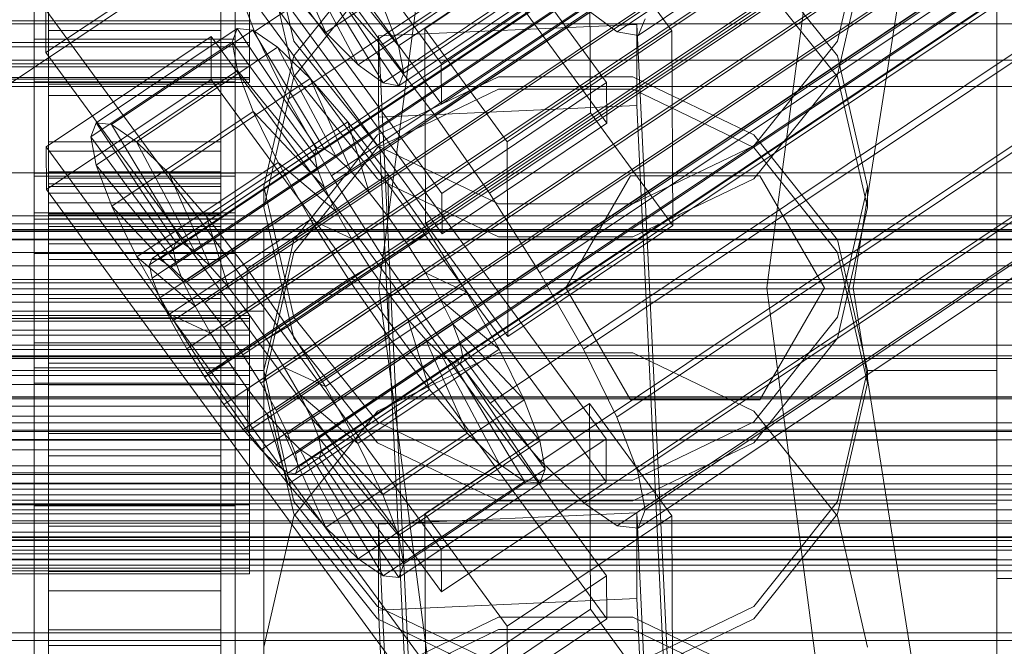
# Model space of a CAD drawing. Header units: millimetres. Extents: x -4395 to 65662, y -65530 to 6847.
# Tile 290 of 656: x 132 to 201, y -34275 to -34231. Entities that reach past the tile are written whole.
import ezdxf

# ---------------------------------------------------------------- set-up
doc = ezdxf.new("R2010")
doc.units = ezdxf.units.MM
for name, color, linetype, lineweight in [('COTAS_O', 1, 'Continuous', 0), ('COTAS_P', 1, 'Continuous', 0), ('frontal_briquetadora', 7, 'Continuous', 0), ('frontal_C01', 7, 'Continuous', 0), ('frontal_C02', 7, 'Continuous', 0), ('frontal_C03', 7, 'Continuous', 0), ('frontal_mezcladora', 7, 'Continuous', 0), ('frontal_secador', 7, 'Continuous', 0)]:
    doc.layers.add(name, color=color, linetype=linetype, lineweight=lineweight)
doc.dimstyles.new('R19_100', dxfattribs={"dimtxt": 250, "dimasz": 150, "dimexe": 150, "dimexo": 80, "dimgap": 100, "dimtad": 1, "dimtih": 1, "dimtoh": 1, "dimdsep": 46, "dimcen": 0.09, "dimadec": 0, "dimazin": 0, "dimtfac": 1, "dimtdec": 4, "dimtofl": 0, "dimtmove": 0, "dimatfit": 3, "dimfxl": 1, "dimtolj": 1, "dimtzin": 0, "dimarcsym": 0})

# ---------------------------------------------------------------- blocks, each defined once
blk = doc.blocks.new('DIM_R33_43')
at = {"layer": 'COTAS_O'}
for p, q in [((-1725, -33700), (-1575, -33655)), ((1725, -33700), (1575, -33655)), ((-1725, -34400), (-1725, -33700)), ((-1725, -33700), (1725, -33700)), ((-1725, -33700), (-1575, -33745)), ((1725, -33700), (1575, -33745)), ((1725, -34400), (1725, -33700))]:
    blk.add_line(p, q, dxfattribs=at)
blk.add_text('3450 O', height=250, dxfattribs=at).set_placement((0, -33600))
blk = doc.blocks.new('DIM_R33_44')
at = {"layer": 'COTAS_P'}
for p, q in [((-150, -32200), (550, -32200)), ((550, -32200), (505, -32350)), ((550, -34800), (550, -32200)), ((550, -32200), (595, -32350)), ((550, -34800), (505, -34650)), ((550, -34800), (595, -34650)), ((-150, -34800), (550, -34800))]:
    blk.add_line(p, q, dxfattribs=at)
blk.add_text('2600 P', height=250, rotation=90, dxfattribs=at).set_placement((450, -33500))
blk = doc.blocks.new('DIM_R33_47')
at = {"layer": 'COTAS_O'}
for p, q in [((-650, -34200), (-500, -34155)), ((650, -34200), (500, -34155)), ((-650, -34900), (-650, -34200)), ((-650, -34200), (650, -34200)), ((-650, -34200), (-500, -34245)), ((650, -34200), (500, -34245)), ((650, -34900), (650, -34200))]:
    blk.add_line(p, q, dxfattribs=at)
blk.add_text('1300 O', height=250, dxfattribs=at).set_placement((0, -34100))

msp = doc.modelspace()

# ---------------------------------------------------------------- linework, layer by layer
at = {"layer": 'frontal_briquetadora'}
for p, q in [((200, -34275), (200, -34100)), ((200, -34214.989), (200, -34234.699)), ((200, -34235.317), (200, -34215.602)), ((200, -34235.935), (200, -34216.216)), ((200, -34233.313), (200, -34216.919)), ((200, -34236.554), (200, -34218.511)), ((200, -34236.567), (200, -34218.531)), ((200, -34237.688), (200, -34220.832)), ((200, -34222.139), (200, -34232.599)), ((151.08, -34232.849), (149, -34223.801)), ((191, -34223.801), (188.92, -34232.849)), ((200, -34224.036), (200, -34242.423)), ((200, -34224.051), (200, -34242.431)), ((200, -34224.875), (200, -34242.153)), ((149, -34226.151), (151.08, -34235.184)), ((151.08, -34233.872), (156.906, -34226.61)), ((183.094, -34226.61), (188.92, -34233.872)), ((188.92, -34235.184), (191, -34226.151)), ((156.907, -34228.052), (151.08, -34235.335)), ((188.92, -34235.335), (183.093, -34228.052)), ((200, -34243.579), (200, -34229.476)), ((200, -34233.425), (200, -34230)), ((200, -34249.516), (200, -34230.777)), ((200, -34249.527), (200, -34230.795)), ((156.906, -34240.124), (151.08, -34232.849)), ((188.92, -34232.849), (183.094, -34240.124)), ((200, -34232.599), (200, -34247.659)), ((200, -34251.309), (200, -34233.313)), ((200, -34243.18), (200, -34233.425)), ((149, -34242.945), (151.08, -34233.872)), ((188.92, -34233.872), (191, -34242.945)), ((200, -34234.699), (200, -34254.513)), ((151.08, -34235.335), (149, -34244.416)), ((151.08, -34235.184), (156.907, -34242.429)), ((165.326, -34235.331), (156.906, -34239.371)), ((174.674, -34235.331), (165.326, -34235.331)), ((183.094, -34239.371), (174.674, -34235.331)), ((183.093, -34242.429), (188.92, -34235.184)), ((191, -34244.416), (188.92, -34235.335)), ((200, -34255.133), (200, -34235.317)), ((156.907, -34240.238), (165.327, -34236.188)), ((165.327, -34236.188), (174.673, -34236.188)), ((174.673, -34236.188), (183.093, -34240.238)), ((200, -34255.753), (200, -34235.935)), ((200, -34255.539), (200, -34236.554)), ((200, -34255.545), (200, -34236.567)), ((200, -34255.979), (200, -34237.688)), ((156.906, -34239.371), (151.08, -34246.657)), ((188.92, -34246.657), (183.094, -34239.371)), ((151.08, -34247.536), (156.907, -34240.238)), ((165.326, -34244.169), (156.906, -34240.124)), ((183.094, -34240.124), (174.674, -34244.169)), ((183.093, -34240.238), (188.92, -34247.536)), ((156.907, -34242.429), (165.327, -34246.449)), ((174.673, -34246.449), (183.093, -34242.429)), ((200, -34242.153), (200, -34260.694)), ((200, -34244.812), (200, -34242.235)), ((200, -34242.235), (200, -34246.502)), ((200, -34242.423), (200, -34261.608)), ((200, -34242.431), (200, -34261.61)), ((151.08, -34252.035), (149, -34242.945)), ((149, -34244.416), (149, -34242.945)), ((191, -34242.945), (188.92, -34252.036)), ((191, -34244.416), (191, -34242.945)), ((200, -34257.779), (200, -34243.18)), ((200, -34260.611), (200, -34243.579)), ((149, -34244.416), (151.08, -34253.497)), ((174.674, -34244.169), (165.326, -34244.169)), ((188.92, -34253.497), (191, -34244.416)), ((200, -34253.838), (200, -34244.812)), ((165.327, -34246.449), (174.673, -34246.449)), ((200, -34246.502), (200, -34256.961)), ((151.08, -34246.657), (149, -34255.753)), ((191, -34255.753), (188.92, -34246.657)), ((149, -34256.636), (151.08, -34247.536)), ((188.92, -34247.536), (191, -34256.636)), ((200, -34247.659), (200, -34265.027)), ((200, -34268.879), (200, -34249.516)), ((200, -34268.884), (200, -34249.527)), ((200, -34270.216), (200, -34251.309)), ((156.906, -34259.336), (151.08, -34252.035)), ((188.92, -34252.036), (183.094, -34259.336)), ((151.08, -34253.497), (156.907, -34260.779)), ((183.093, -34260.779), (188.92, -34253.497)), ((200, -34267.941), (200, -34253.838)), ((165.326, -34254.527), (156.906, -34258.582)), ((174.674, -34254.527), (165.326, -34254.527)), ((183.094, -34258.582), (174.674, -34254.527)), ((200, -34254.513), (200, -34274.379)), ((200, -34275), (200, -34255.133)), ((149, -34255.753), (131, -34255.753)), ((149, -34256.636), (149, -34255.753)), ((149, -34255.753), (151.08, -34264.86)), ((188.92, -34264.86), (191, -34255.753)), ((191, -34256.636), (191, -34255.753)), ((200, -34255.753), (191, -34255.753)), ((200, -34275), (200, -34255.545)), ((200, -34275.621), (200, -34255.753)), ((200, -34275), (200, -34255.979)), ((151.08, -34265.737), (149, -34256.636)), ((191, -34256.636), (188.92, -34265.737)), ((200, -34256.961), (200, -34272.021)), ((200, -34275), (200, -34257.779)), ((156.906, -34258.582), (151.08, -34265.888)), ((188.92, -34265.888), (183.094, -34258.582)), ((165.326, -34263.393), (156.906, -34259.336)), ((183.094, -34259.336), (174.674, -34263.393)), ((-160, -34260.611), (200, -34260.611)), ((156.907, -34260.779), (165.327, -34264.821)), ((174.673, -34264.821), (183.093, -34260.779)), ((200, -34277.979), (200, -34260.611)), ((200, -34260.694), (200, -34279.784)), ((200, -34261.61), (200, -34281.116)), ((174.674, -34263.393), (165.326, -34263.393)), ((-160, -34265.027), (200, -34265.027)), ((151.08, -34264.86), (156.906, -34272.168)), ((165.327, -34264.821), (174.673, -34264.821)), ((183.094, -34272.168), (188.92, -34264.86)), ((200, -34265.027), (200, -34282.059)), ((156.907, -34273.035), (151.08, -34265.737)), ((188.92, -34265.737), (183.093, -34273.035)), ((151.08, -34265.888), (149, -34275)), ((191, -34275), (188.92, -34265.888)), ((200, -34284.973), (200, -34267.941)), ((200, -34268.884), (-160, -34268.884)), ((200, -34288.446), (200, -34268.879)), ((200, -34288.435), (200, -34268.884)), ((750, -34270.216), (200, -34270.216)), ((200, -34289.306), (200, -34270.216)), ((156.906, -34272.168), (165.326, -34276.228)), ((174.674, -34276.228), (183.094, -34272.168)), ((200, -34272.021), (200, -34289.389)), ((165.327, -34272.915), (156.907, -34276.965)), ((165.327, -34277.085), (156.907, -34273.035)), ((174.673, -34272.915), (165.327, -34272.915)), ((183.093, -34276.965), (174.673, -34272.915)), ((183.093, -34273.035), (174.673, -34277.085)), ((156.906, -34277.832), (165.326, -34273.772)), ((165.326, -34273.772), (174.674, -34273.772)), ((174.674, -34273.772), (183.094, -34277.832)), ((200, -34274.379), (200, -34294.247))]:
    msp.add_line(p, q, dxfattribs=at)
at = {"layer": 'frontal_C01'}
for p, q in [((173.584, -34232.193), (357.893, -34108.323)), ((175.032, -34232.457), (359.341, -34108.588)), ((161.341, -34234.399), (133.809, -34196.688)), ((145.315, -34198.012), (172.847, -34235.724)), ((133, -34244.79), (133, -34198.741)), ((147, -34198.741), (147, -34244.79)), ((133.821, -34199.51), (161.353, -34237.222)), ((172.859, -34238.546), (145.327, -34200.835)), ((133, -34201.564), (133, -34247.612)), ((147, -34247.612), (147, -34201.564)), ((161.379, -34243.431), (133.847, -34205.72)), ((133, -34253.822), (133, -34207.773)), ((147, -34207.773), (147, -34253.822)), ((133.859, -34208.542), (161.391, -34246.254)), ((133, -34210.596), (133, -34256.644)), ((147, -34256.644), (147, -34210.596)), ((160.19, -34231.981), (171.658, -34224.274)), ((171.658, -34224.274), (171.715, -34237.822)), ((171.658, -34224.274), (177.394, -34232.13)), ((150.436, -34225.87), (153.314, -34232.243)), ((153.314, -34232.243), (163.144, -34225.636)), ((152.829, -34226.307), (158.366, -34233.165)), ((158.366, -34233.165), (168.196, -34226.559)), ((172.809, -34226.692), (161.341, -34234.399)), ((134, -34232.096), (134, -34227.196)), ((146, -34227.196), (146, -34232.096)), ((151.503, -34226.931), (155.567, -34234.482)), ((153.008, -34227.205), (158.743, -34235.062)), ((152.321, -34227.528), (157.295, -34235.743)), ((152.835, -34227.622), (158.378, -34235.941)), ((155.567, -34234.482), (165.397, -34227.875)), ((158.743, -34235.062), (168.573, -34228.456)), ((134, -34229.274), (134, -34232.096)), ((134, -34229.274), (134, -34231.422)), ((146, -34232.096), (146, -34229.274)), ((146, -34231.422), (146, -34229.274)), ((148, -34229.274), (148, -34231.422)), ((153.314, -34232.243), (150.688, -34229.178)), ((157.295, -34235.743), (167.125, -34229.137)), ((158.378, -34235.941), (168.208, -34229.335)), ((161.353, -34237.222), (172.821, -34229.514)), ((157.272, -34230.381), (158.366, -34233.165)), ((173.584, -34232.193), (171.275, -34230.506)), ((-148, -34231.422), (148, -34231.422)), ((134, -34232.941), (134, -34231.042)), ((134, -34231.042), (134, -34235.83)), ((134, -34231.203), (134, -34235.83)), ((134, -34231.422), (134, -34236.631)), ((146, -34231.422), (134, -34231.422)), ((134, -34231.422), (134, -34233.25)), ((146, -34235.83), (146, -34231.042)), ((146, -34231.042), (146, -34232.941)), ((146, -34235.83), (146, -34231.203)), ((146, -34236.631), (146, -34231.422)), ((146, -34233.25), (146, -34231.422)), ((148, -34232.941), (148, -34231.042)), ((148, -34231.422), (148, -34233.25)), ((175.521, -34231.282), (175.032, -34232.457)), ((134, -34232.096), (146, -34232.096)), ((134, -34236.631), (134, -34232.096)), ((146, -34232.096), (146, -34236.631)), ((156.962, -34232.477), (174.943, -34231.68)), ((160.247, -34245.529), (160.19, -34231.981)), ((165.926, -34239.837), (160.19, -34231.981)), ((177.394, -34232.13), (165.926, -34239.837)), ((175.032, -34232.457), (173.584, -34232.193)), ((174.943, -34231.68), (174.943, -34237.326)), ((174.943, -34231.68), (177.811, -34291.243)), ((177.451, -34245.678), (177.394, -34232.13)), ((155.567, -34234.482), (153.314, -34232.243)), ((156.962, -34238.123), (156.962, -34232.477)), ((159.83, -34292.04), (156.962, -34232.477)), ((-148, -34232.941), (148, -34232.941)), ((-148, -34233.25), (148, -34233.25)), ((134, -34234.416), (134, -34232.941)), ((134, -34232.941), (134, -34239.837)), ((146, -34232.941), (134, -34232.941)), ((134, -34233.25), (134, -34240.492)), ((146, -34233.25), (134, -34233.25)), ((134, -34233.25), (134, -34234.635)), ((146, -34239.837), (146, -34232.941)), ((146, -34232.941), (146, -34234.416)), ((146, -34240.492), (146, -34233.25)), ((146, -34234.635), (146, -34233.25)), ((148, -34234.416), (148, -34232.941)), ((148, -34233.25), (148, -34234.635)), ((158.366, -34233.165), (158.743, -34235.062)), ((-148, -34234.416), (148, -34234.416)), ((-148, -34234.635), (148, -34234.635)), ((134, -34235.367), (134, -34234.416)), ((134, -34234.416), (134, -34242.952)), ((146, -34234.416), (134, -34234.416)), ((134, -34234.635), (134, -34243.414)), ((146, -34234.635), (134, -34234.635)), ((134, -34234.635), (134, -34235.481)), ((146, -34242.952), (146, -34234.416)), ((146, -34234.416), (146, -34235.367)), ((146, -34243.414), (146, -34234.635)), ((146, -34235.481), (146, -34234.635)), ((148, -34235.367), (148, -34234.416)), ((148, -34234.635), (148, -34235.481)), ((157.295, -34235.743), (155.567, -34234.482)), ((161.341, -34234.399), (161.353, -34237.222)), ((-148, -34235.367), (148, -34235.367)), ((-148, -34235.481), (148, -34235.481)), ((134, -34235.731), (134, -34235.367)), ((134, -34235.367), (134, -34244.961)), ((146, -34235.367), (134, -34235.367)), ((134, -34235.481), (134, -34245.2)), ((146, -34235.481), (134, -34235.481)), ((134, -34235.481), (134, -34235.731)), ((146, -34244.961), (146, -34235.367)), ((146, -34235.367), (146, -34235.731)), ((146, -34245.2), (146, -34235.481)), ((146, -34235.731), (146, -34235.481)), ((148, -34235.731), (148, -34235.367)), ((148, -34235.481), (148, -34235.731)), ((158.743, -34235.062), (158.378, -34235.941)), ((-148, -34235.731), (148, -34235.731)), ((134, -34235.731), (134, -34245.728)), ((146, -34235.731), (134, -34235.731)), ((134, -34235.83), (134, -34239.837)), ((134, -34235.83), (146, -34235.83)), ((146, -34245.728), (146, -34235.731)), ((146, -34239.837), (146, -34235.83)), ((158.378, -34235.941), (157.295, -34235.743)), ((172.847, -34235.724), (161.379, -34243.431)), ((172.859, -34238.546), (172.847, -34235.724)), ((134, -34236.631), (146, -34236.631)), ((134, -34240.492), (134, -34236.631)), ((146, -34236.631), (146, -34240.492)), ((174.943, -34237.326), (156.962, -34238.123)), ((177.811, -34296.889), (174.943, -34237.326)), ((159.83, -34297.686), (156.962, -34238.123)), ((171.715, -34237.822), (160.247, -34245.529)), ((177.451, -34245.678), (171.715, -34237.822)), ((161.391, -34246.254), (172.859, -34238.546)), ((134, -34239.837), (134, -34242.952)), ((134, -34239.837), (146, -34239.837)), ((146, -34242.952), (146, -34239.837)), ((165.926, -34239.837), (165.983, -34253.386)), ((134, -34240.492), (146, -34240.492)), ((134, -34243.414), (134, -34240.492)), ((146, -34240.492), (146, -34243.414)), ((133, -34255.572), (133, -34242.024)), ((133, -34242.024), (147, -34242.024)), ((133, -34251.618), (133, -34242.024)), ((147, -34242.024), (147, -34255.572)), ((147, -34242.024), (147, -34251.618)), ((134, -34242.952), (134, -34244.961)), ((134, -34242.952), (146, -34242.952)), ((146, -34244.961), (146, -34242.952)), ((134, -34243.414), (146, -34243.414)), ((134, -34245.2), (134, -34243.414)), ((146, -34243.414), (146, -34245.2)), ((161.379, -34243.431), (161.391, -34246.254)), ((147, -34244.79), (133, -34244.79)), ((133, -34244.79), (133, -34247.612)), ((134, -34244.961), (134, -34245.728)), ((134, -34244.961), (146, -34244.961)), ((134, -34245.2), (146, -34245.2)), ((134, -34245.728), (134, -34245.2)), ((146, -34245.728), (146, -34244.961)), ((146, -34245.2), (146, -34245.728)), ((147, -34247.612), (147, -34244.79)), ((134, -34245.728), (146, -34245.728)), ((160.247, -34245.529), (165.983, -34253.386)), ((165.983, -34253.386), (177.451, -34245.678)), ((131, -34245.976), (149, -34245.976)), ((149, -34245.976), (149, -34251.621)), ((149, -34245.976), (149, -34291.64)), ((133, -34247.612), (147, -34247.612)), ((149, -34251.621), (131, -34251.621)), ((147, -34251.618), (133, -34251.618)), ((133, -34251.618), (133, -34265.166)), ((147, -34265.166), (147, -34251.618)), ((149, -34297.285), (149, -34251.621)), ((147, -34253.822), (133, -34253.822)), ((133, -34253.822), (133, -34256.644)), ((147, -34256.644), (147, -34253.822)), ((-450, -34254.919), (450, -34254.919)), ((147, -34255.572), (133, -34255.572)), ((133, -34255.572), (133, -34265.166)), ((147, -34265.166), (147, -34255.572)), ((133, -34256.644), (147, -34256.644)), ((133, -34265.166), (147, -34265.166)), ((450, -34266.209), (-450, -34266.209))]:
    msp.add_line(p, q, dxfattribs=at)
at = {"layer": 'frontal_C02'}
for p, q in [((141.045, -34248.408), (354.844, -34105.432)), ((141.218, -34247.953), (355.017, -34104.978)), ((141.731, -34248.009), (355.53, -34105.034)), ((142.549, -34248.572), (356.348, -34105.596)), ((141.224, -34249.342), (355.022, -34106.366)), ((143.617, -34249.602), (357.415, -34106.627)), ((141.742, -34250.692), (355.541, -34107.716)), ((144.861, -34251.031), (358.659, -34108.056)), ((142.565, -34252.365), (356.363, -34109.39)), ((148.35, -34232.173), (332.659, -34108.918)), ((359.995, -34109.785), (146.196, -34252.761)), ((157.152, -34233.131), (341.461, -34109.877)), ((143.635, -34254.249), (357.434, -34111.273)), ((147.533, -34254.673), (361.332, -34111.698)), ((144.881, -34256.213), (358.68, -34113.238)), ((150.672, -34236.896), (334.981, -34113.641)), ((148.779, -34256.638), (362.578, -34113.663)), ((345.231, -34114.758), (160.922, -34238.012)), ((146.218, -34258.126), (360.017, -34115.15)), ((149.85, -34258.521), (363.648, -34115.546)), ((147.554, -34259.855), (361.352, -34116.88)), ((150.672, -34260.195), (364.471, -34117.22)), ((148.798, -34261.284), (362.596, -34118.309)), ((151.191, -34261.545), (364.989, -34118.569)), ((153.694, -34242.211), (338.003, -34118.957)), ((149.865, -34262.315), (363.664, -34119.339)), ((151.369, -34262.479), (365.168, -34119.503)), ((150.683, -34262.877), (364.482, -34119.902)), ((151.196, -34262.933), (364.995, -34119.958)), ((164.693, -34243.409), (349.002, -34120.155)), ((157.211, -34247.756), (341.52, -34124.502)), ((168.21, -34248.954), (352.519, -34125.7)), ((160.982, -34253.153), (345.291, -34129.899)), ((171.232, -34254.27), (355.541, -34131.015)), ((164.752, -34258.034), (349.061, -34134.78)), ((173.554, -34258.993), (357.863, -34135.738)), ((168.263, -34262.067), (352.572, -34138.812)), ((175.016, -34262.802), (359.326, -34139.548)), ((171.275, -34264.976), (355.584, -34141.721)), ((175.521, -34265.438), (359.83, -34142.184)), ((173.584, -34266.564), (357.893, -34143.309)), ((175.032, -34266.721), (359.341, -34143.467)), ((130, -34236.667), (228.298, -34170.932)), ((145.277, -34222.988), (172.809, -34260.51)), ((145.289, -34225.968), (133.821, -34233.637)), ((172.821, -34263.491), (145.289, -34225.968)), ((148.35, -34232.173), (146.887, -34228.363)), ((153.641, -34229.099), (157.152, -34233.131)), ((133.821, -34233.637), (133.809, -34230.657)), ((161.341, -34268.179), (133.809, -34230.657)), ((137.313, -34238.535), (147.143, -34231.962)), ((138.396, -34238.653), (148.226, -34232.08)), ((147.143, -34231.962), (146.777, -34232.921)), ((148.226, -34232.08), (147.143, -34231.962)), ((147.143, -34231.962), (152.686, -34240.284)), ((149.953, -34233.267), (148.226, -34232.08)), ((148.226, -34232.08), (153.199, -34240.34)), ((150.672, -34236.896), (148.35, -34232.173)), ((133, -34235.68), (133, -34232.699)), ((133, -34232.699), (147, -34232.699)), ((133, -34278.518), (133, -34232.699)), ((133.847, -34240.194), (145.315, -34232.525)), ((145.315, -34232.525), (145.327, -34235.506)), ((145.315, -34232.525), (172.847, -34270.048)), ((147, -34232.699), (147, -34235.68)), ((147, -34232.699), (147, -34278.518)), ((136.948, -34239.495), (146.777, -34232.921)), ((140.123, -34239.841), (149.953, -34233.267)), ((146.777, -34232.921), (152.513, -34240.739)), ((146.777, -34232.921), (147.155, -34234.893)), ((152.207, -34235.443), (149.953, -34233.267)), ((149.953, -34233.267), (154.017, -34240.902)), ((157.152, -34233.131), (160.922, -34238.012)), ((-450, -34234.172), (450, -34234.172)), ((133.821, -34233.637), (161.353, -34271.16)), ((137.325, -34241.467), (147.155, -34234.893)), ((147.155, -34234.893), (152.692, -34241.673)), ((147.155, -34234.893), (148.249, -34237.743)), ((145.327, -34235.506), (133.859, -34243.175)), ((142.377, -34242.017), (152.207, -34235.443)), ((172.859, -34273.028), (145.327, -34235.506)), ((154.833, -34238.46), (152.207, -34235.443)), ((152.207, -34235.443), (155.085, -34241.933)), ((147, -34235.68), (133, -34235.68)), ((133, -34235.68), (133, -34281.498)), ((147, -34281.498), (147, -34235.68)), ((153.694, -34242.211), (150.672, -34236.896)), ((138.419, -34244.316), (148.249, -34237.743)), ((148.249, -34237.743), (153.21, -34243.022)), ((148.249, -34237.743), (149.985, -34241.276)), ((160.922, -34238.012), (164.693, -34243.409)), ((136.948, -34239.495), (137.313, -34238.535)), ((142.856, -34246.858), (137.313, -34238.535)), ((137.313, -34238.535), (138.396, -34238.653)), ((143.369, -34246.913), (138.396, -34238.653)), ((138.396, -34238.653), (140.123, -34239.841)), ((145.003, -34245.033), (154.833, -34238.46)), ((157.653, -34242.111), (154.833, -34238.46)), ((154.833, -34238.46), (156.329, -34243.362)), ((142.683, -34247.312), (136.948, -34239.495)), ((137.325, -34241.467), (136.948, -34239.495)), ((133.859, -34243.175), (133.847, -34240.194)), ((161.379, -34277.717), (133.847, -34240.194)), ((144.188, -34247.476), (140.123, -34239.841)), ((140.123, -34239.841), (142.377, -34242.017)), ((152.686, -34240.284), (142.856, -34246.858)), ((153.199, -34240.34), (143.369, -34246.913)), ((152.513, -34240.739), (152.686, -34240.284)), ((152.686, -34240.284), (153.199, -34240.34)), ((153.199, -34240.34), (154.017, -34240.902)), ((152.513, -34240.739), (142.683, -34247.312)), ((154.017, -34240.902), (144.188, -34247.476)), ((152.692, -34241.673), (152.513, -34240.739)), ((154.017, -34240.902), (155.085, -34241.933)), ((142.862, -34248.246), (137.325, -34241.467)), ((138.419, -34244.316), (137.325, -34241.467)), ((140.156, -34247.85), (149.985, -34241.276)), ((152.692, -34241.673), (142.862, -34248.246)), ((149.985, -34241.276), (154.033, -34244.696)), ((149.985, -34241.276), (152.246, -34245.252)), ((153.21, -34243.022), (152.692, -34241.673)), ((133, -34245.217), (133, -34242.237)), ((133, -34242.237), (147, -34242.237)), ((133, -34288.055), (133, -34242.237)), ((134, -34251.921), (134, -34241.929)), ((134, -34241.929), (134, -34242.375)), ((134, -34241.929), (146, -34241.929)), ((134, -34242.777), (134, -34241.929)), ((134, -34252.132), (134, -34242.375)), ((134, -34242.375), (134, -34244.084)), ((134, -34242.375), (146, -34242.375)), ((145.255, -34248.507), (142.377, -34242.017)), ((142.377, -34242.017), (145.003, -34245.033)), ((155.085, -34241.933), (145.255, -34248.507)), ((146, -34242.375), (146, -34241.929)), ((146, -34241.929), (146, -34251.921)), ((146, -34241.929), (146, -34242.777)), ((146, -34244.084), (146, -34242.375)), ((146, -34242.375), (146, -34252.132)), ((147, -34242.237), (147, -34245.217)), ((147, -34242.237), (147, -34288.055)), ((157.653, -34242.111), (147.823, -34248.685)), ((157.211, -34247.756), (153.694, -34242.211)), ((155.085, -34241.933), (156.329, -34243.362)), ((157.665, -34245.092), (157.653, -34242.111)), ((160.474, -34246.148), (157.653, -34242.111)), ((134, -34252.322), (134, -34242.777)), ((134, -34242.777), (146, -34242.777)), ((134, -34244.86), (134, -34242.777)), ((153.21, -34243.022), (143.38, -34249.596)), ((146, -34242.777), (146, -34252.322)), ((146, -34242.777), (146, -34244.86)), ((154.033, -34244.696), (153.21, -34243.022)), ((133.859, -34243.175), (161.391, -34280.697)), ((156.329, -34243.362), (146.499, -34249.936)), ((156.329, -34243.362), (157.665, -34245.092)), ((164.693, -34243.409), (168.21, -34248.954)), ((134, -34252.942), (134, -34244.084)), ((134, -34244.084), (134, -34246.941)), ((134, -34244.084), (146, -34244.084)), ((143.38, -34249.596), (138.419, -34244.316)), ((140.156, -34247.85), (138.419, -34244.316)), ((146, -34246.941), (146, -34244.084)), ((146, -34244.084), (146, -34252.942)), ((147, -34245.217), (133, -34245.217)), ((133, -34245.217), (133, -34291.036)), ((134, -34253.309), (134, -34244.86)), ((134, -34244.86), (146, -34244.86)), ((134, -34248.038), (134, -34244.86)), ((154.033, -34244.696), (144.203, -34251.27)), ((146.499, -34249.936), (145.003, -34245.033)), ((145.003, -34245.033), (147.823, -34248.685)), ((146, -34244.86), (146, -34253.309)), ((146, -34244.86), (146, -34248.038)), ((147, -34291.036), (147, -34245.217)), ((147.835, -34251.665), (157.665, -34245.092)), ((155.103, -34246.579), (154.033, -34244.696)), ((157.665, -34245.092), (159.001, -34247.004)), ((142.416, -34251.826), (152.246, -34245.252)), ((152.246, -34245.252), (155.103, -34246.579)), ((152.246, -34245.252), (154.877, -34249.4)), ((450, -34246.094), (-450, -34246.094)), ((155.103, -34246.579), (145.274, -34253.153)), ((150.644, -34252.722), (160.474, -34246.148)), ((156.35, -34248.544), (155.103, -34246.579)), ((160.474, -34246.148), (159.001, -34247.004)), ((163.105, -34250.296), (160.474, -34246.148)), ((134, -34254.294), (134, -34246.941)), ((134, -34246.941), (134, -34250.749)), ((134, -34246.941), (146, -34246.941)), ((142.856, -34246.858), (142.683, -34247.312)), ((143.369, -34246.913), (142.856, -34246.858)), ((144.188, -34247.476), (143.369, -34246.913)), ((146, -34250.749), (146, -34246.941)), ((146, -34246.941), (146, -34254.294)), ((159.001, -34247.004), (149.171, -34253.577)), ((159.001, -34247.004), (160.247, -34248.969)), ((144.203, -34251.27), (140.156, -34247.85)), ((142.416, -34251.826), (140.156, -34247.85)), ((141.045, -34248.408), (141.218, -34247.953)), ((141.218, -34247.953), (141.731, -34248.009)), ((142.683, -34247.312), (142.862, -34248.246)), ((145.255, -34248.507), (144.188, -34247.476)), ((160.982, -34253.153), (157.211, -34247.756)), ((134, -34254.814), (134, -34248.038)), ((134, -34248.038), (146, -34248.038)), ((134, -34252.093), (134, -34248.038)), ((141.224, -34249.342), (141.045, -34248.408)), ((141.731, -34248.009), (142.549, -34248.572)), ((142.549, -34248.572), (143.617, -34249.602)), ((142.862, -34248.246), (143.38, -34249.596)), ((146.499, -34249.936), (145.255, -34248.507)), ((146, -34248.038), (146, -34254.814)), ((146, -34248.038), (146, -34252.093)), ((156.35, -34248.544), (146.52, -34255.118)), ((154.877, -34249.4), (156.35, -34248.544)), ((157.686, -34250.456), (156.35, -34248.544)), ((147.823, -34248.685), (147.835, -34251.665)), ((147.823, -34248.685), (150.644, -34252.722)), ((160.247, -34248.969), (150.417, -34255.542)), ((163.105, -34250.296), (160.247, -34248.969)), ((160.247, -34248.969), (161.318, -34250.852)), ((168.21, -34248.954), (171.232, -34254.27)), ((141.742, -34250.692), (141.224, -34249.342)), ((143.38, -34249.596), (144.203, -34251.27)), ((143.617, -34249.602), (144.861, -34251.031)), ((145.047, -34255.973), (154.877, -34249.4)), ((147.835, -34251.665), (146.499, -34249.936)), ((154.877, -34249.4), (157.698, -34253.437)), ((142.565, -34252.365), (141.742, -34250.692)), ((157.686, -34250.456), (147.856, -34257.03)), ((153.275, -34256.87), (163.105, -34250.296)), ((157.698, -34253.437), (157.686, -34250.456)), ((159.022, -34252.186), (157.686, -34250.456)), ((165.365, -34254.272), (163.105, -34250.296)), ((134, -34256.098), (134, -34250.749)), ((134, -34250.749), (134, -34255.25)), ((134, -34250.749), (146, -34250.749)), ((144.203, -34251.27), (145.274, -34253.153)), ((144.861, -34251.031), (146.196, -34252.761)), ((146, -34255.25), (146, -34250.749)), ((146, -34250.749), (146, -34256.098)), ((161.318, -34250.852), (151.488, -34257.426)), ((165.365, -34254.272), (161.318, -34250.852)), ((161.318, -34250.852), (162.14, -34252.526)), ((-148, -34251.921), (148, -34251.921)), ((134, -34252.132), (134, -34251.921)), ((146, -34251.921), (134, -34251.921)), ((134, -34251.921), (134, -34252.322)), ((145.274, -34253.153), (142.416, -34251.826)), ((145.047, -34255.973), (142.416, -34251.826)), ((146, -34251.921), (146, -34252.132)), ((146, -34252.322), (146, -34251.921)), ((149.171, -34253.577), (147.835, -34251.665)), ((148, -34252.132), (148, -34251.921)), ((148, -34251.921), (148, -34252.322)), ((-148, -34252.132), (148, -34252.132)), ((-148, -34252.322), (148, -34252.322)), ((134, -34256.735), (134, -34252.093)), ((134, -34252.093), (146, -34252.093)), ((134, -34256.749), (134, -34252.093)), ((134, -34252.942), (134, -34252.132)), ((146, -34252.132), (134, -34252.132)), ((146, -34252.322), (134, -34252.322)), ((134, -34252.322), (134, -34253.309)), ((143.635, -34254.249), (142.565, -34252.365)), ((146, -34252.093), (146, -34256.735)), ((146, -34252.093), (146, -34256.749)), ((146, -34252.132), (146, -34252.942)), ((146, -34253.309), (146, -34252.322)), ((146.196, -34252.761), (147.533, -34254.673)), ((148, -34252.942), (148, -34252.132)), ((148, -34252.322), (148, -34253.309)), ((149.171, -34253.577), (150.644, -34252.722)), ((159.022, -34252.186), (149.192, -34258.76)), ((150.644, -34252.722), (153.275, -34256.87)), ((162.14, -34252.526), (152.311, -34259.099)), ((160.518, -34257.088), (159.022, -34252.186)), ((160.266, -34253.615), (159.022, -34252.186)), ((167.102, -34257.805), (162.14, -34252.526)), ((162.14, -34252.526), (162.659, -34253.875)), ((-148, -34252.942), (148, -34252.942)), ((-148, -34253.309), (148, -34253.309)), ((134, -34254.294), (134, -34252.942)), ((146, -34252.942), (134, -34252.942)), ((146, -34253.309), (134, -34253.309)), ((134, -34253.309), (134, -34254.814)), ((145.274, -34253.153), (146.52, -34255.118)), ((146, -34252.942), (146, -34254.294)), ((146, -34254.814), (146, -34253.309)), ((147.868, -34260.011), (157.698, -34253.437)), ((148, -34254.294), (148, -34252.942)), ((148, -34253.309), (148, -34254.814)), ((157.698, -34253.437), (160.518, -34257.088)), ((164.752, -34258.034), (160.982, -34253.153)), ((150.417, -34255.542), (149.171, -34253.577)), ((160.266, -34253.615), (150.436, -34260.188)), ((162.659, -34253.875), (152.829, -34260.449)), ((163.144, -34260.105), (160.266, -34253.615)), ((161.333, -34254.646), (160.266, -34253.615)), ((168.196, -34260.655), (162.659, -34253.875)), ((162.659, -34253.875), (162.837, -34254.809)), ((-148, -34254.294), (148, -34254.294)), ((-148, -34254.814), (148, -34254.814)), ((134, -34256.098), (134, -34254.294)), ((146, -34254.294), (134, -34254.294)), ((146, -34254.814), (134, -34254.814)), ((134, -34254.814), (134, -34256.735)), ((144.881, -34256.213), (143.635, -34254.249)), ((146, -34254.294), (146, -34256.098)), ((146, -34256.735), (146, -34254.814)), ((147.533, -34254.673), (148.779, -34256.638)), ((148, -34256.098), (148, -34254.294)), ((148, -34254.814), (148, -34256.735)), ((161.333, -34254.646), (151.503, -34261.219)), ((162.837, -34254.809), (153.008, -34261.383)), ((155.535, -34260.846), (165.365, -34254.272)), ((165.397, -34262.281), (161.333, -34254.646)), ((162.151, -34255.208), (161.333, -34254.646)), ((162.837, -34254.809), (162.664, -34255.264)), ((168.573, -34262.627), (162.837, -34254.809)), ((167.102, -34257.805), (165.365, -34254.272)), ((171.232, -34254.27), (173.554, -34258.993)), ((134, -34255.25), (134, -34258.231)), ((146, -34255.25), (134, -34255.25)), ((134, -34255.25), (134, -34260.137)), ((146.52, -34255.118), (145.047, -34255.973)), ((146, -34258.231), (146, -34255.25)), ((146, -34260.137), (146, -34255.25)), ((146.52, -34255.118), (147.856, -34257.03)), ((162.151, -34255.208), (152.321, -34261.782)), ((162.664, -34255.264), (152.835, -34261.838)), ((167.125, -34263.468), (162.151, -34255.208)), ((162.664, -34255.264), (162.151, -34255.208)), ((168.208, -34263.586), (162.664, -34255.264)), ((-148, -34256.098), (148, -34256.098)), ((134, -34258.231), (134, -34256.098)), ((146, -34256.098), (134, -34256.098)), ((147.868, -34260.011), (145.047, -34255.973)), ((146, -34256.098), (146, -34258.231)), ((148, -34258.231), (148, -34256.098)), ((151.488, -34257.426), (150.417, -34255.542)), ((150.417, -34255.542), (153.275, -34256.87)), ((-148, -34256.735), (148, -34256.735)), ((146, -34256.735), (134, -34256.735)), ((134, -34256.735), (134, -34258.941)), ((134, -34258.941), (134, -34256.749)), ((134, -34256.749), (146, -34256.749)), ((134, -34261.689), (134, -34256.749)), ((146.218, -34258.126), (144.881, -34256.213)), ((146, -34258.941), (146, -34256.735)), ((146, -34256.749), (146, -34258.941)), ((146, -34256.749), (146, -34261.689)), ((148, -34256.735), (148, -34258.941)), ((148.779, -34256.638), (149.85, -34258.521)), ((153.275, -34256.87), (155.535, -34260.846)), ((147.856, -34257.03), (147.868, -34260.011)), ((147.856, -34257.03), (149.192, -34258.76)), ((150.688, -34263.662), (160.518, -34257.088)), ((152.311, -34259.099), (151.488, -34257.426)), ((151.488, -34257.426), (155.535, -34260.846)), ((160.518, -34257.088), (163.144, -34260.105)), ((148, -34258.231), (-148, -34258.231)), ((134, -34258.231), (146, -34258.231)), ((134, -34260.545), (134, -34258.231)), ((146, -34258.231), (146, -34260.545)), ((147.554, -34259.855), (146.218, -34258.126)), ((148, -34260.545), (148, -34258.231)), ((157.272, -34264.379), (167.102, -34257.805)), ((160.19, -34265.722), (171.658, -34258.052)), ((168.263, -34262.067), (164.752, -34258.034)), ((168.196, -34260.655), (167.102, -34257.805)), ((171.658, -34258.052), (171.715, -34272.359)), ((171.658, -34258.052), (177.394, -34265.87)), ((149.192, -34258.76), (150.688, -34263.662)), ((149.192, -34258.76), (150.436, -34260.188)), ((149.85, -34258.521), (150.672, -34260.195)), ((-148, -34258.941), (148, -34258.941)), ((146, -34258.941), (134, -34258.941)), ((134, -34258.941), (134, -34261.281)), ((146, -34261.281), (146, -34258.941)), ((148, -34258.941), (148, -34261.281)), ((152.829, -34260.449), (152.311, -34259.099)), ((152.311, -34259.099), (157.272, -34264.379)), ((173.554, -34258.993), (175.016, -34262.802)), ((134, -34260.545), (134, -34260.137)), ((134, -34260.137), (134, -34265.077)), ((134, -34260.137), (146, -34260.137)), ((146, -34265.077), (146, -34260.137)), ((146, -34260.137), (146, -34260.545)), ((148.798, -34261.284), (147.554, -34259.855)), ((150.688, -34263.662), (147.868, -34260.011)), ((150.436, -34260.188), (153.314, -34266.678)), ((150.436, -34260.188), (151.503, -34261.219)), ((150.672, -34260.195), (151.191, -34261.545)), ((153.314, -34266.678), (163.144, -34260.105)), ((163.144, -34260.105), (165.397, -34262.281)), ((-148, -34260.545), (148, -34260.545)), ((134, -34262.885), (134, -34260.545)), ((146, -34260.545), (134, -34260.545)), ((146, -34260.545), (146, -34262.885)), ((148, -34262.885), (148, -34260.545)), ((153.008, -34261.383), (152.829, -34260.449)), ((152.829, -34260.449), (158.366, -34267.228)), ((155.535, -34260.846), (157.272, -34264.379)), ((158.366, -34267.228), (168.196, -34260.655)), ((172.809, -34260.51), (161.341, -34268.179)), ((168.573, -34262.627), (168.196, -34260.655)), ((172.821, -34263.491), (172.809, -34260.51)), ((-148, -34261.281), (148, -34261.281)), ((134, -34261.281), (134, -34261.689)), ((146, -34261.281), (134, -34261.281)), ((134, -34261.281), (134, -34263.595)), ((146, -34261.689), (146, -34261.281)), ((146, -34263.595), (146, -34261.281)), ((148, -34261.281), (148, -34263.595)), ((149.865, -34262.315), (148.798, -34261.284)), ((151.191, -34261.545), (151.369, -34262.479)), ((151.503, -34261.219), (155.567, -34268.854)), ((151.503, -34261.219), (152.321, -34261.782)), ((152.835, -34261.838), (153.008, -34261.383)), ((153.008, -34261.383), (158.743, -34269.2)), ((134, -34261.689), (146, -34261.689)), ((134, -34266.576), (134, -34261.689)), ((146, -34261.689), (146, -34266.576)), ((150.683, -34262.877), (149.865, -34262.315)), ((152.321, -34261.782), (157.295, -34270.042)), ((152.321, -34261.782), (152.835, -34261.838)), ((152.835, -34261.838), (158.378, -34270.16)), ((155.567, -34268.854), (165.397, -34262.281)), ((165.397, -34262.281), (167.125, -34263.468)), ((171.275, -34264.976), (168.263, -34262.067)), ((-148, -34262.885), (148, -34262.885)), ((134, -34265.091), (134, -34262.885)), ((134, -34262.885), (134, -34265.077)), ((146, -34262.885), (134, -34262.885)), ((146, -34265.077), (146, -34262.885)), ((146, -34262.885), (146, -34265.091)), ((148, -34265.091), (148, -34262.885)), ((151.196, -34262.933), (150.683, -34262.877)), ((151.369, -34262.479), (151.196, -34262.933)), ((158.743, -34269.2), (168.573, -34262.627)), ((168.208, -34263.586), (168.573, -34262.627)), ((175.016, -34262.802), (175.521, -34265.438)), ((-148, -34263.595), (148, -34263.595)), ((134, -34263.595), (134, -34266.576)), ((146, -34263.595), (134, -34263.595)), ((134, -34263.595), (134, -34265.728)), ((146, -34266.576), (146, -34263.595)), ((146, -34265.728), (146, -34263.595)), ((148, -34263.595), (148, -34265.728)), ((153.314, -34266.678), (150.688, -34263.662)), ((157.295, -34270.042), (167.125, -34263.468)), ((158.378, -34270.16), (168.208, -34263.586)), ((161.353, -34271.16), (172.821, -34263.491)), ((167.125, -34263.468), (168.208, -34263.586)), ((157.272, -34264.379), (158.366, -34267.228)), ((-148, -34265.091), (148, -34265.091)), ((134, -34265.077), (134, -34269.733)), ((134, -34265.077), (146, -34265.077)), ((134, -34267.012), (134, -34265.091)), ((134, -34265.091), (134, -34269.733)), ((146, -34265.091), (134, -34265.091)), ((146, -34269.733), (146, -34265.077)), ((146, -34269.733), (146, -34265.091)), ((146, -34265.091), (146, -34267.012)), ((148, -34267.012), (148, -34265.091)), ((173.584, -34266.564), (171.275, -34264.976)), ((-148, -34265.728), (148, -34265.728)), ((134, -34265.728), (134, -34271.077)), ((146, -34265.728), (134, -34265.728)), ((134, -34265.728), (134, -34267.532)), ((146, -34271.077), (146, -34265.728)), ((146, -34267.532), (146, -34265.728)), ((148, -34265.728), (148, -34267.532)), ((156.962, -34266.456), (174.943, -34265.663)), ((160.247, -34280.028), (160.19, -34265.722)), ((165.926, -34273.539), (160.19, -34265.722)), ((174.943, -34265.663), (174.943, -34271.625)), ((174.943, -34265.663), (177.811, -34324.929)), ((175.521, -34265.438), (175.032, -34266.721)), ((156.962, -34272.418), (156.962, -34266.456)), ((159.83, -34325.721), (156.962, -34266.456)), ((177.394, -34265.87), (165.926, -34273.539)), ((177.451, -34280.176), (177.394, -34265.87)), ((-148, -34267.012), (148, -34267.012)), ((134, -34266.576), (146, -34266.576)), ((134, -34271.077), (134, -34266.576)), ((134, -34268.517), (134, -34267.012)), ((134, -34267.012), (134, -34273.788)), ((146, -34267.012), (134, -34267.012)), ((146, -34266.576), (146, -34271.077)), ((146, -34273.788), (146, -34267.012)), ((146, -34267.012), (146, -34268.517)), ((148, -34268.517), (148, -34267.012)), ((155.567, -34268.854), (153.314, -34266.678)), ((175.032, -34266.721), (173.584, -34266.564)), ((450, -34267.581), (-450, -34267.581)), ((-148, -34267.532), (148, -34267.532)), ((134, -34267.532), (134, -34274.886)), ((146, -34267.532), (134, -34267.532)), ((134, -34267.532), (134, -34268.885)), ((146, -34274.886), (146, -34267.532)), ((146, -34268.885), (146, -34267.532)), ((148, -34267.532), (148, -34268.885)), ((158.366, -34267.228), (158.743, -34269.2)), ((-148, -34268.517), (148, -34268.517)), ((134, -34269.504), (134, -34268.517)), ((134, -34268.517), (134, -34276.966)), ((146, -34268.517), (134, -34268.517)), ((146, -34276.966), (146, -34268.517)), ((146, -34268.517), (146, -34269.504)), ((148, -34269.504), (148, -34268.517)), ((161.341, -34268.179), (161.353, -34271.16)), ((-148, -34268.885), (148, -34268.885)), ((134, -34268.885), (134, -34277.742)), ((146, -34268.885), (134, -34268.885)), ((134, -34268.885), (134, -34269.694)), ((146, -34277.742), (146, -34268.885)), ((146, -34269.694), (146, -34268.885)), ((148, -34268.885), (148, -34269.694)), ((157.295, -34270.042), (155.567, -34268.854)), ((158.743, -34269.2), (158.378, -34270.16)), ((-148, -34269.504), (148, -34269.504)), ((-148, -34269.694), (148, -34269.694)), ((134, -34269.906), (134, -34269.504)), ((134, -34269.504), (134, -34279.049)), ((146, -34269.504), (134, -34269.504)), ((134, -34269.694), (134, -34279.451)), ((146, -34269.694), (134, -34269.694)), ((134, -34269.694), (134, -34269.906)), ((134, -34269.733), (134, -34273.788)), ((134, -34269.733), (146, -34269.733)), ((146, -34279.049), (146, -34269.504)), ((146, -34269.504), (146, -34269.906)), ((146, -34279.451), (146, -34269.694)), ((146, -34269.906), (146, -34269.694)), ((146, -34273.788), (146, -34269.733)), ((148, -34269.906), (148, -34269.504)), ((148, -34269.694), (148, -34269.906)), ((-148, -34269.906), (148, -34269.906)), ((134, -34269.906), (134, -34279.897)), ((146, -34269.906), (134, -34269.906)), ((146, -34279.897), (146, -34269.906)), ((158.378, -34270.16), (157.295, -34270.042)), ((172.847, -34270.048), (161.379, -34277.717)), ((172.859, -34273.028), (172.847, -34270.048)), ((134, -34271.077), (146, -34271.077)), ((134, -34274.886), (134, -34271.077)), ((146, -34271.077), (146, -34274.886)), ((174.943, -34271.625), (156.962, -34272.418)), ((177.811, -34330.891), (174.943, -34271.625)), ((159.83, -34331.684), (156.962, -34272.418)), ((171.715, -34272.359), (160.247, -34280.028)), ((177.451, -34280.176), (171.715, -34272.359)), ((161.391, -34280.697), (172.859, -34273.028)), ((134, -34273.788), (134, -34276.966)), ((134, -34273.788), (146, -34273.788)), ((146, -34276.966), (146, -34273.788)), ((165.926, -34273.539), (165.983, -34287.845)), ((134, -34274.886), (146, -34274.886)), ((134, -34277.742), (134, -34274.886)), ((146, -34274.886), (146, -34277.742))]:
    msp.add_line(p, q, dxfattribs=at)
at = {"layer": 'frontal_C03'}
for p, q in [((1270, -34231.628), (-1230, -34231.628)), ((1270, -34245.559), (-1230, -34245.559)), ((1270, -34245.945), (-1230, -34245.945)), ((1270, -34246.611), (-1230, -34246.611)), ((-1230, -34247.543), (1270, -34247.543)), ((1270, -34248.485), (-1230, -34248.485)), ((1270, -34249.417), (-1230, -34249.417)), ((1270, -34250.083), (-1230, -34250.083)), ((1270, -34250.469), (-1230, -34250.469)), ((1270, -34264.4), (-1230, -34264.4)), ((1270, -34264.786), (-1230, -34264.786)), ((1270, -34265.452), (-1230, -34265.452)), ((-1230, -34266.384), (1270, -34266.384)), ((1270, -34267.326), (-1230, -34267.326)), ((1270, -34268.258), (-1230, -34268.258)), ((1270, -34268.924), (-1230, -34268.924)), ((1270, -34269.31), (-1230, -34269.31))]:
    msp.add_line(p, q, dxfattribs=at)
at = {"layer": 'frontal_mezcladora'}
for p, q in [((157, -34250), (161.361, -34216.871)), ((190, -34250), (194.65, -34220.643)), ((184, -34250), (187.441, -34223.859)), ((170, -34250), (174.5, -34242.206)), ((174.5, -34242.206), (183.5, -34242.206)), ((183.5, -34242.206), (188, -34250)), ((161.361, -34283.129), (157, -34250)), ((174.5, -34257.794), (170, -34250)), ((188, -34250), (183.5, -34257.794)), ((187.441, -34276.141), (184, -34250)), ((194.65, -34279.357), (190, -34250)), ((183.5, -34257.794), (174.5, -34257.794))]:
    msp.add_line(p, q, dxfattribs=at)
at = {"layer": 'frontal_secador'}
for p, q in [((-1250, -34236), (1250, -34236)), ((-1250, -34242), (1250, -34242)), ((-1250, -34245), (1250, -34245)), ((1250, -34246), (-1250, -34246)), ((-1250, -34246.659), (1250, -34246.659)), ((1250, -34249.659), (-1250, -34249.659)), ((-1250, -34251), (1250, -34251)), ((1250, -34254), (-1250, -34254)), ((-1250, -34254.728), (1250, -34254.728)), ((-1250, -34257.588), (1250, -34257.588)), ((1250, -34257.611), (-1250, -34257.611)), ((1250, -34257.728), (-1250, -34257.728)), ((-1250, -34259.387), (1250, -34259.387)), ((1250, -34259.918), (-1250, -34259.918)), ((-1250, -34260), (1250, -34260)), ((1250, -34260.588), (-1250, -34260.588)), ((1250, -34262.387), (-1250, -34262.387)), ((1250, -34263), (-1250, -34263)), ((-1250, -34263.65), (1250, -34263.65)), ((1250, -34264), (-1250, -34264)), ((1250, -34267.382), (-1250, -34267.382)), ((-1250, -34268), (1250, -34268)), ((1250, -34269.689), (-1250, -34269.689)), ((1250, -34274), (-1250, -34274)), ((1250, -34274.545), (-1250, -34274.545))]:
    msp.add_line(p, q, dxfattribs=at)

# ---------------------------------------------------------------- dimensions: what is measured, and where the dimension line sits
at = {"layer": 'COTAS_O'}
for p1, p2, picture, middle in [((-1725, -34400), (1725, -34400), 'DIM_R33_43', (0, -33700)), ((-650, -34900), (650, -34900), 'DIM_R33_47', (0, -34200))]:
    dim = msp.add_aligned_dim(p1=p1, p2=p2, distance=700, text='<> O', dimstyle='R19_100', dxfattribs=at)
    dim.commit()
    dim.dimension.update_dxf_attribs({"geometry": picture, "text_midpoint": middle})
at = {"layer": 'COTAS_P'}
dim = msp.add_aligned_dim(p1=(-150, -34800), p2=(-150, -32200), distance=-700, text='<> P', dimstyle='R19_100', dxfattribs=at)
dim.commit()
dim.dimension.update_dxf_attribs({"geometry": 'DIM_R33_44', "text_midpoint": (550, -33500)})

doc.saveas('drawing.dxf')
